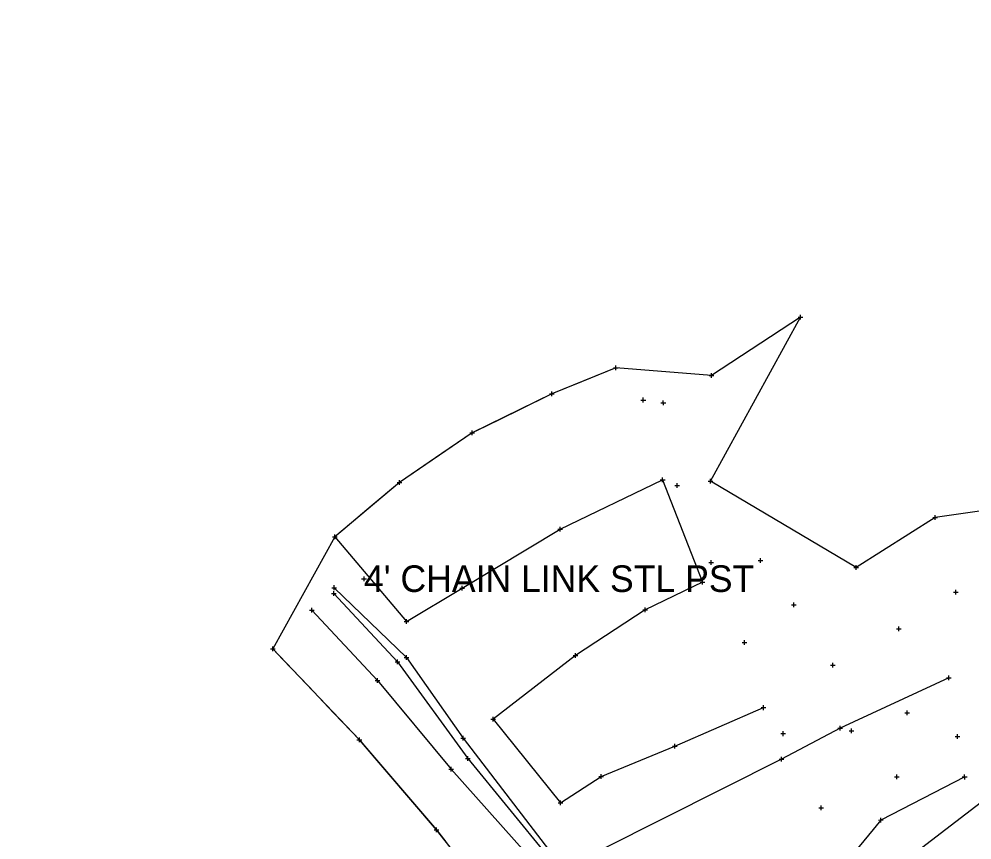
# Model space of a CAD drawing. Extents: x -1 to 1157254, y -1 to 2021979.
# Drawn here: x 1149364.1 to 1149622, y 2019171.7 to 2019394 of the extents above; entities that cross this region are included whole.
import ezdxf

# ---------------------------------------------------------------- set-up
doc = ezdxf.new("R2010")
doc.units = 0
for name, color, linetype in [('S_BUILDING_ANNOT', 7, 'Continuous'), ('S_CONTOUR_ANNOT', 7, 'Continuous'), ('S_CTL_TABLE', 7, 'Continuous'), ('S_DRIVEWAY_ANNOT', 7, 'Continuous'), ('S_EDGE_BITUMINOUS_ANNOT', 7, 'Continuous'), ('S_ENV_CONSTRAINT', 7, 'Continuous'), ('S_GAS_PUMP_ISLAND_ANNOT', 7, 'Continuous'), ('S_GATE', 7, 'Continuous')]:
    doc.layers.add(name, color=color, linetype=linetype)

msp = doc.modelspace()

# ---------------------------------------------------------------- linework, layer by layer
at = {"layer": 'S_BUILDING_ANNOT'}
for p, q in [((1149456.8, 2019242.43), (1149458.08, 2019242.44)), ((1149457.44, 2019241.8), (1149457.44, 2019243.07)), ((1149457.44, 2019242.44), (1149457.44, 2019242.44)), ((1149448.75, 2019240), (1149450.03, 2019240)), ((1149449.25, 2019237.82), (1149449.24, 2019239.1)), ((1149449.39, 2019239.37), (1149449.39, 2019240.64)), ((1149449.39, 2019240), (1149449.39, 2019240)), ((1149448.61, 2019238.46), (1149449.88, 2019238.46)), ((1149449.24, 2019238.46), (1149449.24, 2019238.46)), ((1149442.72, 2019233.9), (1149443.99, 2019233.91)), ((1149443.36, 2019233.27), (1149443.36, 2019234.54)), ((1149443.36, 2019233.91), (1149443.36, 2019233.91)), ((1149432.11, 2019223.43), (1149433.38, 2019223.44)), ((1149432.74, 2019222.8), (1149432.74, 2019224.07)), ((1149432.74, 2019223.43), (1149432.74, 2019223.43)), ((1149466.52, 2019219.32), (1149466.52, 2019220.59)), ((1149468.3, 2019221.1), (1149469.57, 2019221.1)), ((1149468.94, 2019220.46), (1149468.94, 2019221.73)), ((1149468.94, 2019221.1), (1149468.94, 2019221.1)), ((1149465.89, 2019219.95), (1149467.16, 2019219.95)), ((1149466.52, 2019219.95), (1149466.52, 2019219.95)), ((1149461.12, 2019214.19), (1149461.12, 2019215.46)), ((1149460.49, 2019214.82), (1149461.76, 2019214.83)), ((1149461.12, 2019214.82), (1149461.12, 2019214.82)), ((1149484.26, 2019198.65), (1149484.25, 2019199.92)), ((1149455.54, 2019198.82), (1149456.82, 2019198.82)), ((1149456.18, 2019198.18), (1149456.18, 2019199.45)), ((1149456.18, 2019198.82), (1149456.18, 2019198.82)), ((1149483.62, 2019199.29), (1149484.89, 2019199.29)), ((1149484.25, 2019199.29), (1149484.25, 2019199.29)), ((1149484.89, 2019193.75), (1149486.17, 2019193.75)), ((1149485.53, 2019193.12), (1149485.53, 2019194.39)), ((1149485.53, 2019193.75), (1149485.53, 2019193.75)), ((1149480.39, 2019190.82), (1149481.66, 2019190.83)), ((1149481.03, 2019190.19), (1149481.02, 2019191.46)), ((1149481.03, 2019190.82), (1149481.03, 2019190.82)), ((1149476.42, 2019174.4), (1149477.69, 2019174.4)), ((1149477.06, 2019173.76), (1149477.05, 2019175.04)), ((1149477.06, 2019174.4), (1149477.06, 2019174.4))]:
    msp.add_line(p, q, dxfattribs=at)
at = {"layer": 'S_CONTOUR_ANNOT'}
msp.add_lwpolyline([(1149931.59, 2019393.98), (1149688.42, 2019230.92), (1149605.65, 2019167.39), (1149471.25, 2019025.78), (1149394.11, 2018934.21), (1149347.84, 2018899.68), (1149226.01, 2018779.47), (1149177.83, 2018729.86), (1148942.89, 2018495.75), (1148824.88, 2018414.4), (1148656.17, 2018321.62), (1148428.99, 2018204.95), (1148398.58, 2018185.48), (1148319.88, 2018123.12), (1148171.01, 2018007.64), (1148133.82, 2017978.13)], dxfattribs=at)
at = {"layer": 'S_CTL_TABLE'}
for p, q in [((1149575.58, 2019312.65), (1149575.58, 2019313.92)), ((1149574.95, 2019313.29), (1149576.22, 2019313.29)), ((1149575.58, 2019313.29), (1149575.58, 2019313.29)), ((1149524.96, 2019299.49), (1149526.23, 2019299.5)), ((1149525.59, 2019298.86), (1149525.59, 2019300.13)), ((1149525.59, 2019299.49), (1149525.59, 2019299.49)), ((1149551.48, 2019296.81), (1149551.47, 2019298.08)), ((1149550.84, 2019297.45), (1149552.11, 2019297.45)), ((1149551.48, 2019297.45), (1149551.48, 2019297.45)), ((1149508.28, 2019291.87), (1149508.28, 2019293.14)), ((1149507.64, 2019292.5), (1149508.92, 2019292.51)), ((1149508.28, 2019292.51), (1149508.28, 2019292.51)), ((1149532.4, 2019290.82), (1149533.68, 2019290.82)), ((1149533.04, 2019290.18), (1149533.04, 2019291.46)), ((1149533.04, 2019290.82), (1149533.04, 2019290.82)), ((1149538.46, 2019289.39), (1149538.45, 2019290.66)), ((1149537.82, 2019290.02), (1149539.09, 2019290.02)), ((1149538.45, 2019290.02), (1149538.45, 2019290.02)), ((1149486.75, 2019281.3), (1149486.75, 2019282.57)), ((1149486.12, 2019281.93), (1149487.39, 2019281.94)), ((1149486.75, 2019281.94), (1149486.75, 2019281.94)), ((1149538.27, 2019268.55), (1149538.27, 2019269.82)), ((1149466.39, 2019268.46), (1149467.66, 2019268.46)), ((1149467.02, 2019267.82), (1149467.02, 2019269.09)), ((1149467.02, 2019268.46), (1149467.02, 2019268.46)), ((1149537.64, 2019269.19), (1149538.91, 2019269.19)), ((1149538.27, 2019269.19), (1149538.27, 2019269.19)), ((1149541.58, 2019267.66), (1149542.85, 2019267.67)), ((1149542.22, 2019267.03), (1149542.22, 2019268.3)), ((1149542.22, 2019267.67), (1149542.22, 2019267.67)), ((1149550.55, 2019268.82), (1149551.82, 2019268.83)), ((1149551.19, 2019268.19), (1149551.18, 2019269.46)), ((1149551.18, 2019268.83), (1149551.18, 2019268.83)), ((1149612.06, 2019258.35), (1149612.05, 2019259.62)), ((1149611.42, 2019258.98), (1149612.69, 2019258.99)), ((1149612.05, 2019258.98), (1149612.05, 2019258.98)), ((1149449.55, 2019253.16), (1149449.54, 2019254.43)), ((1149509.86, 2019255.84), (1149511.13, 2019255.84)), ((1149510.5, 2019255.21), (1149510.5, 2019256.48)), ((1149510.5, 2019255.84), (1149510.5, 2019255.84)), ((1149448.91, 2019253.8), (1149450.18, 2019253.8)), ((1149449.54, 2019253.8), (1149449.54, 2019253.8)), ((1149550.77, 2019246.84), (1149552.04, 2019246.84)), ((1149551.41, 2019246.21), (1149551.41, 2019247.48)), ((1149551.41, 2019246.84), (1149551.41, 2019246.84)), ((1149564.08, 2019247.35), (1149565.36, 2019247.35)), ((1149564.72, 2019246.71), (1149564.72, 2019247.98)), ((1149564.72, 2019247.35), (1149564.72, 2019247.35)), ((1149590, 2019245.44), (1149591.27, 2019245.44)), ((1149590.63, 2019244.8), (1149590.63, 2019246.07)), ((1149590.63, 2019245.44), (1149590.63, 2019245.44)), ((1149548.41, 2019241.46), (1149549.68, 2019241.46)), ((1149549.04, 2019240.82), (1149549.04, 2019242.09)), ((1149549.04, 2019241.46), (1149549.04, 2019241.46)), ((1149483.36, 2019239.89), (1149484.64, 2019239.89)), ((1149484, 2019239.25), (1149484, 2019240.53)), ((1149484, 2019239.89), (1149484, 2019239.89)), ((1149616.99, 2019238.76), (1149618.26, 2019238.76)), ((1149617.62, 2019238.12), (1149617.62, 2019239.4)), ((1149617.62, 2019238.76), (1149617.62, 2019238.76)), ((1149573.74, 2019234.72), (1149573.74, 2019235.99)), ((1149532.93, 2019233.99), (1149534.2, 2019233.99)), ((1149533.56, 2019233.35), (1149533.56, 2019234.62)), ((1149533.56, 2019233.99), (1149533.56, 2019233.99)), ((1149573.11, 2019235.35), (1149574.38, 2019235.35)), ((1149573.74, 2019235.35), (1149573.74, 2019235.35)), ((1149468.33, 2019230.87), (1149469.6, 2019230.87)), ((1149468.97, 2019230.23), (1149468.97, 2019231.51)), ((1149468.97, 2019230.87), (1149468.97, 2019230.87)), ((1149601.53, 2019228.82), (1149602.8, 2019228.82)), ((1149602.17, 2019228.18), (1149602.16, 2019229.45)), ((1149602.16, 2019228.82), (1149602.16, 2019228.82)), ((1149560.41, 2019224.54), (1149560.4, 2019225.81)), ((1149559.77, 2019225.17), (1149561.04, 2019225.17)), ((1149560.41, 2019225.17), (1149560.41, 2019225.17)), ((1149514.07, 2019221.66), (1149515.34, 2019221.66)), ((1149514.71, 2019221.02), (1149514.7, 2019222.29)), ((1149514.71, 2019221.66), (1149514.71, 2019221.66)), ((1149583.71, 2019218.99), (1149584.98, 2019219)), ((1149584.35, 2019218.36), (1149584.34, 2019219.63)), ((1149584.35, 2019218.99), (1149584.35, 2019218.99)), ((1149615.06, 2019215.56), (1149616.34, 2019215.56)), ((1149615.7, 2019214.93), (1149615.7, 2019216.2)), ((1149615.7, 2019215.56), (1149615.7, 2019215.56)), ((1149565.58, 2019206.87), (1149565.58, 2019208.15)), ((1149564.95, 2019207.51), (1149566.22, 2019207.51)), ((1149565.58, 2019207.51), (1149565.58, 2019207.51)), ((1149603.83, 2019206.08), (1149605.1, 2019206.08)), ((1149604.47, 2019205.44), (1149604.46, 2019206.72)), ((1149604.46, 2019206.08), (1149604.46, 2019206.08)), ((1149491.77, 2019204.39), (1149493.05, 2019204.39)), ((1149492.41, 2019203.75), (1149492.41, 2019205.02)), ((1149492.41, 2019204.39), (1149492.41, 2019204.39)), ((1149586.32, 2019201.36), (1149586.32, 2019202.63)), ((1149570.26, 2019200.47), (1149571.54, 2019200.47)), ((1149570.9, 2019199.83), (1149570.9, 2019201.11)), ((1149570.9, 2019200.47), (1149570.9, 2019200.47)), ((1149585.69, 2019202), (1149586.96, 2019202)), ((1149586.32, 2019202), (1149586.32, 2019202)), ((1149588.79, 2019201.23), (1149590.06, 2019201.24)), ((1149589.43, 2019200.6), (1149589.43, 2019201.87)), ((1149589.43, 2019201.24), (1149589.43, 2019201.24)), ((1149618.08, 2019199.03), (1149618.08, 2019200.31)), ((1149541.59, 2019196.41), (1149541.59, 2019197.69)), ((1149617.44, 2019199.67), (1149618.71, 2019199.67)), ((1149618.08, 2019199.67), (1149618.08, 2019199.67)), ((1149540.95, 2019197.05), (1149542.22, 2019197.05)), ((1149541.59, 2019197.05), (1149541.59, 2019197.05)), ((1149569.83, 2019193.58), (1149571.11, 2019193.58)), ((1149570.47, 2019192.94), (1149570.47, 2019194.21)), ((1149570.47, 2019193.58), (1149570.47, 2019193.58)), ((1149521.03, 2019188.87), (1149522.3, 2019188.87)), ((1149521.66, 2019188.23), (1149521.66, 2019189.5)), ((1149521.66, 2019188.87), (1149521.66, 2019188.87)), ((1149601.05, 2019188.76), (1149602.32, 2019188.77)), ((1149601.69, 2019188.13), (1149601.69, 2019189.4)), ((1149601.69, 2019188.76), (1149601.69, 2019188.76)), ((1149619.38, 2019188.74), (1149620.65, 2019188.74)), ((1149620.02, 2019188.1), (1149620.01, 2019189.38)), ((1149620.02, 2019188.74), (1149620.02, 2019188.74)), ((1149510.66, 2019181.13), (1149510.66, 2019182.4)), ((1149510.03, 2019181.76), (1149511.3, 2019181.77)), ((1149510.66, 2019181.76), (1149510.66, 2019181.76)), ((1149580.52, 2019180.39), (1149581.79, 2019180.39)), ((1149581.16, 2019179.75), (1149581.15, 2019181.03)), ((1149581.15, 2019180.39), (1149581.15, 2019180.39)), ((1149596.73, 2019177.08), (1149598, 2019177.09)), ((1149597.37, 2019176.45), (1149597.36, 2019177.72)), ((1149597.36, 2019177.08), (1149597.36, 2019177.08))]:
    msp.add_line(p, q, dxfattribs=at)
at = {"layer": 'S_DRIVEWAY_ANNOT'}
for points in [[(1149449.39, 2019240), (1149468.94, 2019221.1), (1149484.25, 2019199.29), (1149508.54, 2019167.54), (1149529.37, 2019142.92)], [(1149449.24, 2019238.46), (1149466.52, 2019219.95), (1149485.53, 2019193.75), (1149507.41, 2019167.06), (1149528.31, 2019142.2)]]:
    msp.add_lwpolyline(points, dxfattribs=at)
at = {"layer": 'S_EDGE_BITUMINOUS_ANNOT'}
for points in [[(1149525.59, 2019299.49), (1149508.28, 2019292.51), (1149486.75, 2019281.94), (1149467.02, 2019268.46), (1149449.54, 2019253.8), (1149468.97, 2019230.87), (1149484, 2019239.89), (1149510.5, 2019255.84), (1149538.27, 2019269.19), (1149549.04, 2019241.46), (1149533.56, 2019233.99), (1149514.71, 2019221.66), (1149492.41, 2019204.39), (1149510.66, 2019181.76), (1149521.66, 2019188.87), (1149541.59, 2019197.05), (1149565.58, 2019207.51)], [(1149615.7, 2019215.56), (1149586.32, 2019202), (1149570.47, 2019193.58), (1149522.15, 2019169.26), (1149517.44, 2019160.52)], [(1149620.02, 2019188.74), (1149597.36, 2019177.08), (1149576.85, 2019152.16), (1149541.39, 2019136.85)]]:
    msp.add_lwpolyline(points, dxfattribs=at)
at = {"layer": 'S_ENV_CONSTRAINT'}
for points in [[(1149443.36, 2019233.91), (1149461.12, 2019214.82), (1149481.03, 2019190.82), (1149504.77, 2019164.19), (1149526.22, 2019140.32)], [(1149511.95, 2019130.35), (1149498.15, 2019147.65), (1149477.06, 2019174.4), (1149456.18, 2019198.82), (1149432.74, 2019223.43)]]:
    msp.add_lwpolyline(points, dxfattribs=at)
at = {"layer": 'S_GAS_PUMP_ISLAND_ANNOT'}
msp.add_lwpolyline([(1149649.79, 2019264.38), (1149612.05, 2019258.98), (1149590.63, 2019245.44), (1149551.18, 2019268.83), (1149575.58, 2019313.29), (1149551.48, 2019297.45), (1149525.59, 2019299.49), (1149516.32, 2019295.75), (1149508.28, 2019292.51), (1149499.31, 2019288.1), (1149490.33, 2019283.69), (1149486.75, 2019281.94), (1149478.5, 2019276.3), (1149470.24, 2019270.65), (1149467.02, 2019268.46), (1149459.36, 2019262.03), (1149451.7, 2019255.61), (1149449.54, 2019253.8), (1149432.74, 2019223.43), (1149435.49, 2019220.54), (1149442.39, 2019213.3), (1149449.29, 2019206.06), (1149456.18, 2019198.82), (1149457.56, 2019197.2), (1149464.06, 2019189.6), (1149470.56, 2019182), (1149477.06, 2019174.4), (1149479.58, 2019171.2)], dxfattribs=at)

# ---------------------------------------------------------------- texts
at = {"layer": 'S_GATE'}
msp.add_text("4' CHAIN LINK STL PST", height=7.2, dxfattribs=at).set_placement((1149457.44, 2019238.84))

doc.saveas('drawing.dxf')
